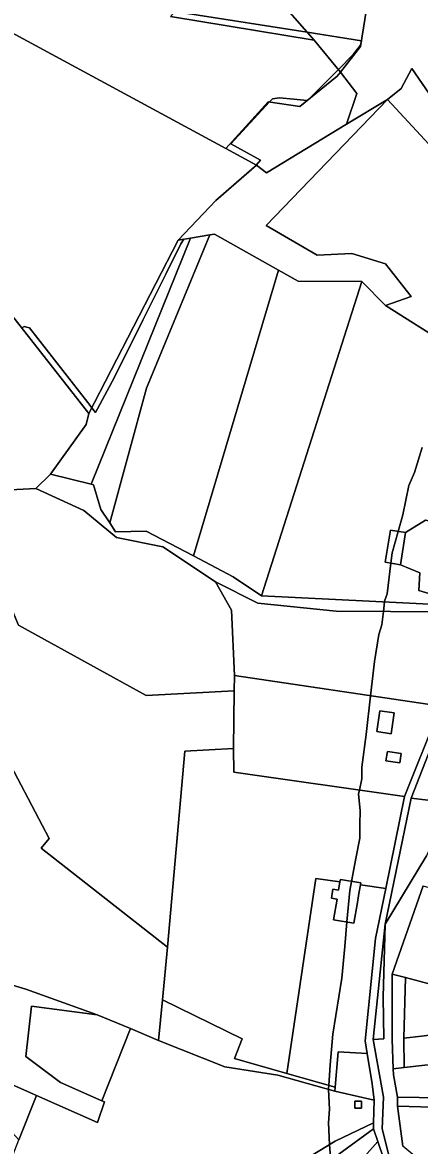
# Model space of a CAD drawing. Extents: x -477304 to -465429, y -1159113 to -1149210.
# Drawn here: x -472444.5 to -472269.3, y -1156147.8 to -1155652.4 of the extents above; entities that cross this region are included whole.
import ezdxf

# ---------------------------------------------------------------- set-up
doc = ezdxf.new("R2010")
doc.units = 0
for name, color, linetype in [('BPEJ_s', 7, 'Continuous'), ('orna_s', 7, 'Continuous'), ('ostatni_s', 7, 'Continuous'), ('PUPFL_s', 7, 'Continuous'), ('trav_porost_s', 7, 'Continuous'), ('voda_s', 7, 'Continuous'), ('zahrada_s', 7, 'Continuous')]:
    doc.layers.add(name, color=color, linetype=linetype)

msp = doc.modelspace()

# ---------------------------------------------------------------- linework, layer by layer
at = {"layer": 'BPEJ_s'}
for points in [[(-472371.63, -1155648.42), (-472318.84, -1155656.72), (-472294.98, -1155660.47), (-472295.29, -1155662.39), (-472298.53, -1155666.49), (-472305.12, -1155673.14), (-472318.15, -1155686.31), (-472318.72, -1155686.88), (-472318.84, -1155686.87), (-472324.71, -1155686.26), (-472331.05, -1155685.61), (-472334.23, -1155686.03), (-472335.53, -1155687.44), (-472352.6, -1155705.89), (-472339.47, -1155713.14), (-472341.39, -1155715.32), (-472341.46, -1155715.4), (-472342.1, -1155716.13), (-472359.17, -1155730.93), (-472375.8, -1155748.39), (-472373.27, -1155747.98), (-472374.6, -1155749.99), (-472381.12, -1155763.2), (-472391.38, -1155783.74), (-472403.92, -1155808.85), (-472411.36, -1155822.87), (-472412.21, -1155824.47), (-472412.81, -1155823.69), (-472413.83, -1155822.38), (-472415.61, -1155820.11), (-472441.32, -1155787.17), (-472442.69, -1155786.8), (-472443.66, -1155786.54), (-472444.9, -1155787.03)], [(-472444.9, -1155787.03), (-472443.66, -1155786.54), (-472442.69, -1155786.8), (-472441.32, -1155787.17), (-472415.61, -1155820.11), (-472413.83, -1155822.38), (-472412.81, -1155823.69), (-472412.21, -1155824.47), (-472411.36, -1155822.87), (-472403.92, -1155808.85), (-472391.38, -1155783.74), (-472381.12, -1155763.2), (-472374.6, -1155749.99), (-472373.27, -1155747.98), (-472375.8, -1155748.39), (-472359.17, -1155730.93), (-472342.1, -1155716.13), (-472341.46, -1155715.4), (-472341.39, -1155715.32), (-472339.47, -1155713.14), (-472352.6, -1155705.89), (-472335.53, -1155687.44), (-472334.23, -1155686.03), (-472331.05, -1155685.61), (-472324.71, -1155686.26), (-472318.84, -1155686.87), (-472318.72, -1155686.88), (-472318.15, -1155686.31), (-472305.12, -1155673.14), (-472298.53, -1155666.49), (-472295.29, -1155662.39), (-472294.98, -1155660.47), (-472318.84, -1155656.72), (-472371.63, -1155648.42)], [(-472308.64, -1156153.05), (-472308.96, -1156147.31), (-472309.49, -1156137.73), (-472309.06, -1156131.78), (-472309.46, -1156123.02), (-472309.49, -1156122.42), (-472309.4, -1156121.27), (-472308.67, -1156112.18), (-472307.57, -1156098.6), (-472303.53, -1156073.93), (-472302.31, -1156059.97), (-472301.36, -1156049.16), (-472300.13, -1156035.22), (-472299.36, -1156031.24), (-472297.4, -1156021.17), (-472295.66, -1156012.25), (-472295.58, -1156006.18), (-472295.5, -1156000), (-472296.2, -1155992.85), (-472296.03, -1155992.09), (-472295.78, -1155990.97), (-472294.71, -1155986.05), (-472294.71, -1155980.95), (-472292.85, -1155966.48), (-472290.91, -1155949.36), (-472289.19, -1155934.21), (-472287.27, -1155922.31), (-472286, -1155918.06), (-472285.28, -1155912.19), (-472284.76, -1155907.98), (-472284.74, -1155907.81), (-472284.73, -1155907.65), (-472283.66, -1155904.46), (-472281.91, -1155890.91), (-472281.32, -1155886.4), (-472278.68, -1155876.91), (-472276.65, -1155869.62), (-472274.1, -1155856.65), (-472271.55, -1155850.92), (-472268.15, -1155839.87)], [(-472268.15, -1155839.87), (-472271.55, -1155850.92), (-472274.1, -1155856.65), (-472276.65, -1155869.62), (-472278.68, -1155876.91), (-472281.32, -1155886.4), (-472281.91, -1155890.91), (-472283.66, -1155904.46), (-472284.73, -1155907.65), (-472284.74, -1155907.81), (-472284.76, -1155907.98), (-472285.28, -1155912.19), (-472286, -1155918.06), (-472287.27, -1155922.31), (-472289.19, -1155934.21), (-472290.91, -1155949.36), (-472292.85, -1155966.48), (-472294.71, -1155980.95), (-472294.71, -1155986.05), (-472295.78, -1155990.97), (-472296.03, -1155992.09), (-472296.2, -1155992.85), (-472295.5, -1156000), (-472295.58, -1156006.18), (-472295.66, -1156012.25), (-472297.4, -1156021.17), (-472299.36, -1156031.24), (-472300.13, -1156035.22), (-472301.36, -1156049.16), (-472302.31, -1156059.97), (-472303.53, -1156073.93), (-472307.57, -1156098.6), (-472308.67, -1156112.18), (-472309.4, -1156121.27), (-472309.49, -1156122.42), (-472309.46, -1156123.02)], [(-472309.46, -1156123.02), (-472309.06, -1156131.78), (-472309.49, -1156137.73), (-472308.96, -1156147.31), (-472308.64, -1156153.05)]]:
    msp.add_lwpolyline(points, dxfattribs=at)
at = {"layer": 'orna_s'}
msp.add_lwpolyline([(-472450.31, -1156156.23), (-472446.05, -1156145.32), (-472438.36, -1156125.64), (-472411.45, -1156137.58), (-472408.35, -1156128.52), (-472409.48, -1156128.02), (-472396.81, -1156096.22), (-472384.44, -1156101.41), (-472355.26, -1156113.02), (-472331.88, -1156116.76), (-472306.65, -1156123.81), (-472289.37, -1156127.76), (-472289.55, -1156137.82), (-472306.6, -1156145.88), (-472320.77, -1156154.46)], dxfattribs=at)
msp.add_lwpolyline([(-472297.93, -1156128.21), (-472297.88, -1156131.36), (-472294.93, -1156131.31), (-472294.98, -1156128.16)], close=True, dxfattribs=at)
at = {"layer": 'ostatni_s'}
for points in [[(-472313.52, -1155584.44), (-472296.83, -1155599.4), (-472292.17, -1155642.84), (-472295.39, -1155663.02), (-472304.13, -1155674.35), (-472315.8, -1155660.22), (-472336.07, -1155636.92), (-472336.31, -1155622.24), (-472322.3, -1155610.77), (-472307.76, -1155612.86)], [(-472251.47, -1155713.55), (-472256.14, -1155715.93), (-472283.46, -1155686.45), (-472277.45, -1155681.57), (-472272.72, -1155672.73), (-472259.03, -1155692.53), (-472246.18, -1155705.71), (-472225.28, -1155699.03), (-472224.6, -1155699.83)], [(-472389.84, -1155813.68), (-472406.01, -1155873.12), (-472409.87, -1155867.24), (-472413.22, -1155856.28), (-472414.17, -1155856.04), (-472370.41, -1155747.53), (-472361.77, -1155746.15)], [(-472417.37, -1155867.6), (-472438.54, -1155857.96), (-472432.07, -1155851.62), (-472414.17, -1155856.04), (-472413.22, -1155856.28), (-472409.87, -1155867.24), (-472406.01, -1155873.12), (-472403.42, -1155877.07), (-472389.97, -1155876.86), (-472369.04, -1155887.72), (-472351.56, -1155896.9), (-472339.07, -1155905.27), (-472258.93, -1155909.27), (-472256.98, -1155909.36), (-472258.2, -1155912.4), (-472306.11, -1155912.03), (-472340.59, -1155908.48), (-472359.39, -1155899.18), (-472382.59, -1155883.77), (-472402.98, -1155879.62)], [(-472266.74, -1155871.96), (-472253.94, -1155874.63), (-472246.17, -1155869.33), (-472248.93, -1155889.33), (-472256.98, -1155909.36), (-472258.93, -1155909.27), (-472259.72, -1155905.89), (-472269.59, -1155903.03), (-472269.18, -1155895.1), (-472277.69, -1155891.58), (-472275.46, -1155877.42)], [(-472284.41, -1155890.52), (-472282.18, -1155876.36), (-472275.46, -1155877.42), (-472277.69, -1155891.58)], [(-472288.09, -1155965.2), (-472286.78, -1155956.05), (-472280.48, -1155956.96), (-472281.76, -1155966.12)], [(-472278.03, -1155978.98), (-472284.11, -1155978.05), (-472283.47, -1155973.9), (-472277.37, -1155974.84)], [(-472295.42, -1156032.8), (-472296.06, -1156036.65), (-472296.72, -1156040.6), (-472298.23, -1156049.68), (-472307.21, -1156048.18), (-472305.7, -1156039.1), (-472308.17, -1156038.69), (-472307.51, -1156034.74), (-472305.04, -1156035.15), (-472304.43, -1156031.52), (-472304.25, -1156030.42), (-472295.27, -1156031.92)], [(-472276.12, -1156113.4), (-472276.25, -1156100.4), (-472268.42, -1156099.52), (-472260.14, -1156098.55), (-472259.57, -1156103.39), (-472257.6, -1156103.16), (-472257.01, -1156108.19), (-472258.99, -1156108.42), (-472258.64, -1156111.38), (-472266.93, -1156112.34)], [(-472290.24, -1156120.56), (-472289.37, -1156127.76), (-472306.65, -1156123.81), (-472306.51, -1156122.1), (-472305.25, -1156106.47), (-472292.48, -1156107.18)], [(-472294.93, -1156131.31), (-472297.88, -1156131.36), (-472297.93, -1156128.21), (-472294.98, -1156128.16)], [(-472323.27, -1156198.26), (-472330.69, -1156193.68), (-472334.36, -1156192.87), (-472343.8, -1156193.97), (-472347.2, -1156189.52), (-472348.77, -1156190.71), (-472352.73, -1156185.49), (-472343.02, -1156178.12), (-472336.81, -1156169.85), (-472335.26, -1156170.79), (-472331.03, -1156167.92), (-472320.77, -1156154.46), (-472306.6, -1156145.88), (-472289.55, -1156137.82), (-472289.6, -1156140.42), (-472304.93, -1156151.54), (-472318.38, -1156177.7)], [(-472308.72, -1156169.67), (-472319.53, -1156198.72), (-472323.27, -1156198.26), (-472318.38, -1156177.7), (-472304.93, -1156151.54), (-472289.6, -1156140.42), (-472287.7, -1156145.96)], [(-472310.35, -1156184.54), (-472314.95, -1156200.41), (-472319.35, -1156212.27), (-472319.48, -1156209.42), (-472319.53, -1156198.72), (-472308.72, -1156169.67), (-472287.7, -1156145.96), (-472285.02, -1156153.77), (-472284.27, -1156155.97), (-472290.86, -1156154.06), (-472306.79, -1156172.28)]]:
    msp.add_lwpolyline(points, close=True, dxfattribs=at)
for points in [[(-472285.02, -1156153.77), (-472287.7, -1156145.96), (-472289.6, -1156140.42), (-472289.55, -1156137.82), (-472289.37, -1156127.76), (-472290.24, -1156120.56), (-472292.48, -1156107.18), (-472293.29, -1156101.56), (-472288.76, -1156056.46), (-472284.25, -1156034.39), (-472275.96, -1155993.79), (-472261.64, -1155958.28)], [(-472259.4, -1155959.62), (-472272.94, -1155994.52), (-472284.45, -1156050.2), (-472289.82, -1156100.98), (-472285.2, -1156126.48), (-472285.81, -1156140.34), (-472282.88, -1156151.98)]]:
    msp.add_lwpolyline(points, dxfattribs=at)
at = {"layer": 'PUPFL_s'}
for points in [[(-472324.27, -1155596.83), (-472313.52, -1155584.44), (-472307.76, -1155612.86), (-472322.3, -1155610.77), (-472336.31, -1155622.24), (-472336.07, -1155636.92), (-472315.8, -1155660.22), (-472379.12, -1155649.8), (-472334.46, -1155599.17), (-472335.24, -1155555.26), (-472369.77, -1155540.29), (-472339.07, -1155506.11), (-472339.57, -1155527.53), (-472325.54, -1155560.17)], [(-472354.84, -1155708.03), (-472341.25, -1155715.39), (-472359.17, -1155730.93), (-472375.8, -1155748.39), (-472415.14, -1155824.92), (-472519.37, -1155692.24), (-472515, -1155689.94), (-472498.78, -1155673.99), (-472485.43, -1155637.29)], [(-472297.03, -1155683.77), (-472301.46, -1155697.33), (-472336.87, -1155718.74), (-472341.25, -1155715.39), (-472354.84, -1155708.03), (-472336.03, -1155687.36), (-472322.1, -1155689.52), (-472305.65, -1155676.14), (-472304.13, -1155674.35)], [(-472572.16, -1155777.59), (-472514.27, -1155815.34), (-472498.14, -1155825.67), (-472490.85, -1155822.58), (-472477.53, -1155830.42), (-472448.56, -1155789.04), (-472474.55, -1155756.52), (-472484.66, -1155743.65), (-472534.93, -1155704.64), (-472531.73, -1155698.69), (-472519.37, -1155692.24), (-472415.14, -1155824.92), (-472416.46, -1155829.67), (-472432.07, -1155851.62), (-472438.54, -1155857.96), (-472472.35, -1155859.71), (-472574.19, -1155809.59), (-472596.01, -1155799.37), (-472572.9, -1155753.43), (-472551.81, -1155736.18)], [(-472375.8, -1155748.39), (-472370.41, -1155747.53), (-472414.17, -1155856.04), (-472432.07, -1155851.62), (-472416.46, -1155829.67), (-472415.14, -1155824.92)], [(-472372.92, -1155973.76), (-472380.44, -1156060.35), (-472436.2, -1156016.59), (-472432.67, -1156012.32), (-472454.32, -1155971.24), (-472456.67, -1155966.79), (-472468.98, -1155957.86), (-472472.85, -1155948.47), (-472471.82, -1155944.17), (-472459.9, -1155923.31), (-472456.06, -1155912.05), (-472466.99, -1155889.19), (-472480.63, -1155893.13), (-472488.97, -1155894.11), (-472472.35, -1155859.71), (-472462.38, -1155879.94), (-472446.21, -1155918.25), (-472389.94, -1155949.24), (-472351.04, -1155947.16), (-472351.44, -1155972.58)], [(-472440.47, -1156086.27), (-472442.94, -1156108.52), (-472427.72, -1156119.91), (-472409.48, -1156128.02), (-472408.35, -1156128.52), (-472411.45, -1156137.58), (-472438.36, -1156125.64), (-472470.49, -1156111.38), (-472481.08, -1156092.58), (-472469.47, -1156070.86), (-472442.96, -1156078.74), (-472411.47, -1156090.18)], [(-472396.81, -1156096.22), (-472409.48, -1156128.02), (-472427.72, -1156119.91), (-472442.94, -1156108.52), (-472440.47, -1156086.27), (-472411.47, -1156090.18)]]:
    msp.add_lwpolyline(points, close=True, dxfattribs=at)
msp.add_lwpolyline([(-472379.12, -1155649.8), (-472315.8, -1155660.22), (-472304.13, -1155674.35), (-472305.65, -1155676.14), (-472322.1, -1155689.52), (-472336.03, -1155687.36), (-472354.84, -1155708.03), (-472485.43, -1155637.29)], dxfattribs=at)
at = {"layer": 'trav_porost_s'}
msp.add_lwpolyline([(-472259.03, -1155692.53), (-472272.72, -1155672.73), (-472277.45, -1155681.57), (-472283.46, -1155686.45), (-472301.46, -1155697.33), (-472297.03, -1155683.77), (-472304.13, -1155674.35), (-472295.39, -1155663.02), (-472292.17, -1155642.84)], dxfattribs=at)
for points in [[(-472284.37, -1155777.26), (-472294.76, -1155766.71), (-472322.9, -1155766.55), (-472331.59, -1155761.67), (-472359.77, -1155745.83), (-472361.77, -1155746.15), (-472370.41, -1155747.53), (-472375.8, -1155748.39), (-472359.17, -1155730.93), (-472341.25, -1155715.39), (-472336.87, -1155718.74), (-472301.46, -1155697.33), (-472283.46, -1155686.45), (-472336.92, -1155741.96), (-472314.5, -1155755.12), (-472299.13, -1155754.31), (-472284.26, -1155758.9), (-472272.94, -1155773.26)], [(-472314.5, -1155755.12), (-472336.92, -1155741.96), (-472283.46, -1155686.45), (-472256.14, -1155715.93), (-472251.47, -1155713.55), (-472255.61, -1155726.8), (-472251.95, -1155751.12), (-472220.08, -1155793.35), (-472227.4, -1155805.9), (-472229.38, -1155811.94), (-472284.37, -1155777.26), (-472272.94, -1155773.26), (-472284.26, -1155758.9), (-472299.13, -1155754.31)], [(-472369.04, -1155887.72), (-472389.97, -1155876.86), (-472403.42, -1155877.07), (-472406.01, -1155873.12), (-472389.84, -1155813.68), (-472361.77, -1155746.15), (-472359.77, -1155745.83), (-472331.59, -1155761.67)], [(-472339.07, -1155905.27), (-472351.56, -1155896.9), (-472369.04, -1155887.72), (-472331.59, -1155761.67), (-472322.9, -1155766.55), (-472294.76, -1155766.71)], [(-472269.59, -1155903.03), (-472259.72, -1155905.89), (-472258.93, -1155909.27), (-472339.07, -1155905.27), (-472294.76, -1155766.71), (-472284.37, -1155777.26), (-472229.38, -1155811.94), (-472231.85, -1155820.35), (-472239.1, -1155818.21), (-472263.73, -1155851.53), (-472245.32, -1155866.43), (-472246.17, -1155869.33), (-472253.94, -1155874.63), (-472266.74, -1155871.96), (-472275.46, -1155877.42), (-472282.18, -1155876.36), (-472284.41, -1155890.52), (-472277.69, -1155891.58), (-472269.18, -1155895.1)], [(-472359.39, -1155899.18), (-472352.26, -1155911.57), (-472350.94, -1155940.51), (-472351.04, -1155947.16), (-472389.94, -1155949.24), (-472446.21, -1155918.25), (-472462.38, -1155879.94), (-472472.35, -1155859.71), (-472438.54, -1155857.96), (-472417.37, -1155867.6), (-472402.98, -1155879.62), (-472382.59, -1155883.77)], [(-472306.11, -1155912.03), (-472258.2, -1155912.4), (-472260.32, -1155953.86), (-472265.73, -1155953.07), (-472350.94, -1155940.51), (-472352.26, -1155911.57), (-472359.39, -1155899.18), (-472340.59, -1155908.48)], [(-472265.73, -1155953.07), (-472260.32, -1155953.86), (-472261.64, -1155958.28), (-472275.96, -1155993.79), (-472351.18, -1155983.08), (-472351.44, -1155972.58), (-472351.04, -1155947.16), (-472350.94, -1155940.51)], [(-472280.48, -1155956.96), (-472286.78, -1155956.05), (-472288.09, -1155965.2), (-472281.76, -1155966.12)], [(-472254, -1155978.16), (-472253.86, -1155992.28), (-472255.83, -1155996.66), (-472272.94, -1155994.52), (-472259.4, -1155959.62)], [(-472537.65, -1156016.92), (-472504.06, -1155998.51), (-472488.61, -1155990.04), (-472454.32, -1155971.24), (-472432.67, -1156012.32), (-472436.2, -1156016.59), (-472380.44, -1156060.35), (-472382.73, -1156083.45), (-472384.44, -1156101.41), (-472396.81, -1156096.22), (-472411.47, -1156090.18), (-472442.96, -1156078.74), (-472469.47, -1156070.86), (-472485.79, -1156067.04), (-472503.11, -1156057.92), (-472538.91, -1156069.82), (-472541.68, -1156019.13)], [(-472350.99, -1156109.36), (-472347.59, -1156100.65), (-472382.73, -1156083.45), (-472380.44, -1156060.35), (-472372.92, -1155973.76), (-472351.44, -1155972.58), (-472351.18, -1155983.08), (-472275.96, -1155993.79), (-472284.25, -1156034.39), (-472295.42, -1156032.8), (-472295.27, -1156031.92), (-472304.25, -1156030.42), (-472304.43, -1156031.52), (-472315, -1156030.01), (-472327.92, -1156115.97)], [(-472284.11, -1155978.05), (-472278.03, -1155978.98), (-472277.37, -1155974.84), (-472283.47, -1155973.9)], [(-472266.31, -1156019.93), (-472284.45, -1156050.2), (-472272.94, -1155994.52), (-472255.83, -1155996.66)], [(-472209.36, -1156051.01), (-472196.59, -1156056.15), (-472206.7, -1156083.02), (-472211.54, -1156091.07), (-472243.67, -1156082.13), (-472275.52, -1156073.7), (-472279.04, -1156072.77), (-472281.44, -1156072.13), (-472267.68, -1156033.16), (-472256.58, -1156036.46), (-472214.14, -1156049.09)], [(-472284.45, -1156050.2), (-472285.41, -1156082.28), (-472285.05, -1156100.77), (-472289.82, -1156100.98)], [(-472276.12, -1156113.4), (-472281, -1156113.97), (-472281.35, -1156100.94), (-472281.44, -1156072.13), (-472279.04, -1156072.77), (-472275.52, -1156073.7), (-472276.25, -1156100.4)], [(-472523.41, -1156088.65), (-472509.52, -1156075.62), (-472489.1, -1156080.05), (-472481.08, -1156092.58), (-472470.49, -1156111.38), (-472438.36, -1156125.64), (-472446.05, -1156145.32), (-472457.88, -1156132.45), (-472494.23, -1156130.49), (-472497.69, -1156135.92), (-472534.17, -1156116.61), (-472564.01, -1156122.32), (-472577.08, -1156100.48), (-472539.1, -1156095.16)], [(-472306.65, -1156123.81), (-472331.88, -1156116.76), (-472355.26, -1156113.02), (-472384.44, -1156101.41), (-472382.73, -1156083.45), (-472347.59, -1156100.65), (-472350.99, -1156109.36), (-472327.92, -1156115.97), (-472306.51, -1156122.1)]]:
    msp.add_lwpolyline(points, close=True, dxfattribs=at)
at = {"layer": 'voda_s'}
for points in [[(-472282.88, -1156151.98), (-472285.81, -1156140.34), (-472285.2, -1156126.48), (-472289.82, -1156100.98), (-472285.05, -1156100.77), (-472285.41, -1156082.28), (-472284.45, -1156050.2), (-472266.31, -1156019.93)], [(-472267.68, -1156033.16), (-472281.44, -1156072.13), (-472281.35, -1156100.94), (-472281, -1156113.97), (-472280.78, -1156116.63), (-472278.98, -1156126.43), (-472279.1, -1156130.39), (-472276.67, -1156147.98)]]:
    msp.add_lwpolyline(points, dxfattribs=at)
at = {"layer": 'zahrada_s'}
for points in [[(-472307.21, -1156048.18), (-472298.23, -1156049.68), (-472296.72, -1156040.6), (-472296.06, -1156036.65), (-472295.42, -1156032.8), (-472284.25, -1156034.39), (-472288.76, -1156056.46), (-472293.29, -1156101.56), (-472292.48, -1156107.18), (-472305.25, -1156106.47), (-472306.51, -1156122.1), (-472327.92, -1156115.97), (-472315, -1156030.01), (-472304.43, -1156031.52), (-472305.04, -1156035.15), (-472307.51, -1156034.74), (-472308.17, -1156038.69), (-472305.7, -1156039.1)], [(-472260.14, -1156098.55), (-472268.42, -1156099.52), (-472276.25, -1156100.4), (-472275.52, -1156073.7), (-472243.67, -1156082.13), (-472250.38, -1156126.82), (-472278.98, -1156126.43), (-472280.78, -1156116.63), (-472281, -1156113.97), (-472276.12, -1156113.4), (-472266.93, -1156112.34), (-472258.64, -1156111.38), (-472258.99, -1156108.42), (-472257.01, -1156108.19), (-472257.6, -1156103.16), (-472259.57, -1156103.39)], [(-472243.73, -1156131.45), (-472258.65, -1156131), (-472279.1, -1156130.39), (-472278.98, -1156126.43), (-472250.38, -1156126.82), (-472243.67, -1156082.13), (-472211.54, -1156091.07), (-472235.52, -1156131.7)], [(-472243.66, -1156140.11), (-472243.72, -1156132.3), (-472243.73, -1156131.45), (-472235.52, -1156131.7), (-472241.27, -1156140.27), (-472265.21, -1156157.62), (-472276.67, -1156147.98), (-472279.1, -1156130.39), (-472258.65, -1156131), (-472258.54, -1156134.72), (-472258.26, -1156144.3), (-472253.7, -1156144.18), (-472253.8, -1156140.19), (-472247.76, -1156140.14)]]:
    msp.add_lwpolyline(points, close=True, dxfattribs=at)

doc.saveas('drawing.dxf')
